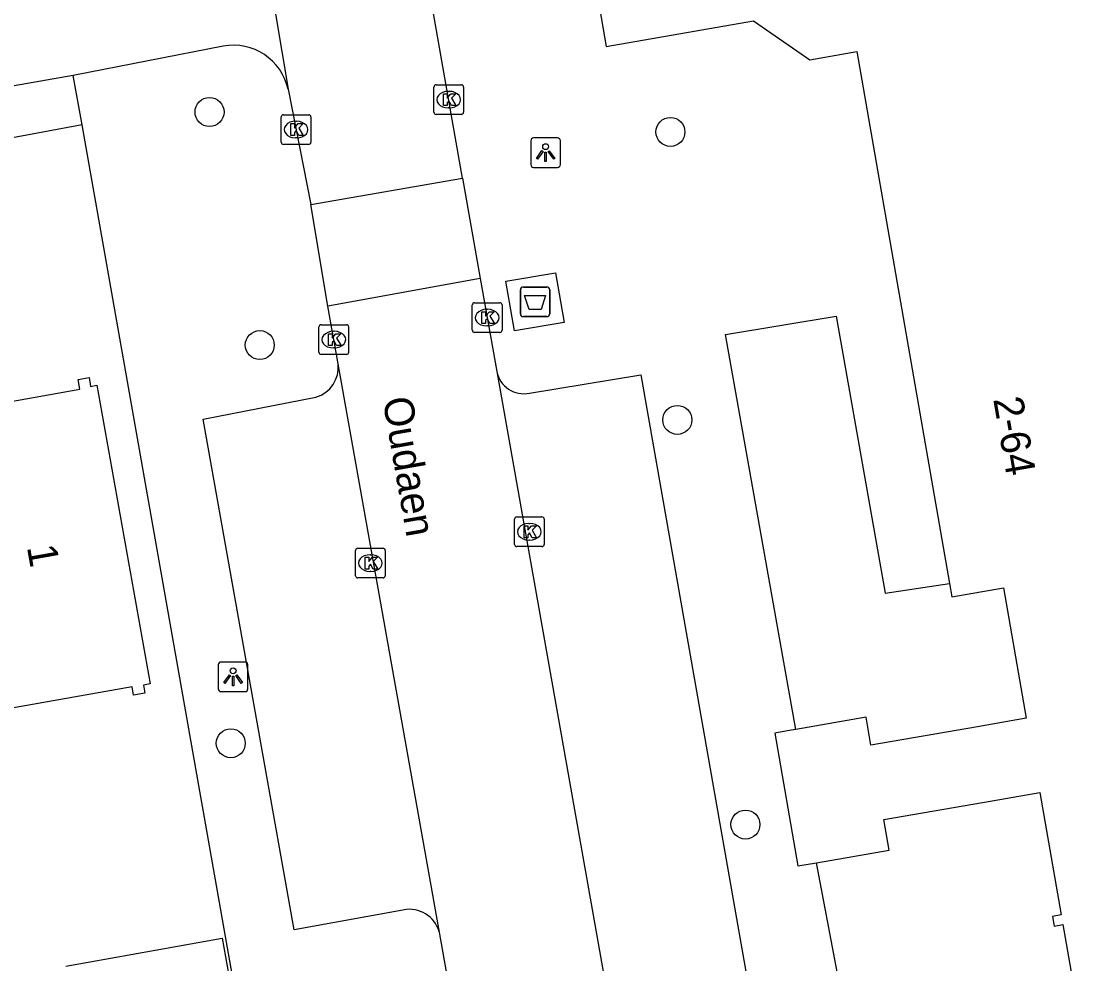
# Model space of a CAD drawing. Extents: x 157793 to 159380, y 380882 to 382313.
# Drawn here: x 158437.69 to 158473.54, y 381308.82 to 381340.6 of the extents above; entities that cross this region are included whole.
import ezdxf

# ---------------------------------------------------------------- set-up
doc = ezdxf.new("R2010")
doc.units = 0
for name, color, linetype in [('IMGEO_Afval_apart_plaats', 7, 'Continuous'), ('IMGEO_Boom', 7, 'Continuous'), ('IMGEO_Kolk', 7, 'Continuous'), ('IMGEO_Lichtpunt', 7, 'Continuous'), ('IMGEO_Openbare_ruimte_label', 7, 'Continuous'), ('IMGEO_Pand', 7, 'Continuous'), ('IMGEO_Pand_nummerreeks', 7, 'Continuous'), ('IMGEO_Rijbaan_lokaal_open', 7, 'Continuous'), ('IMGEO_Voetpad_gesloten', 7, 'Continuous'), ('IMGEO_Voetpad_open', 7, 'Continuous')]:
    doc.layers.add(name, color=color, linetype=linetype)

msp = doc.modelspace()

# ---------------------------------------------------------------- linework, layer by layer
at = {"layer": 'IMGEO_Afval_apart_plaats'}
for p, q in [((158454.519, 381330.742), (158454.519, 381331.542)), ((158454.519, 381331.542), (158454.519, 381330.742)), ((158454.619, 381331.642), (158455.409, 381331.642)), ((158455.409, 381331.642), (158454.619, 381331.642)), ((158455.509, 381331.542), (158455.509, 381330.742)), ((158455.509, 381330.742), (158455.509, 381331.542)), ((158455.409, 381330.642), (158454.619, 381330.642)), ((158454.619, 381330.642), (158455.409, 381330.642))]:
    msp.add_line(p, q, dxfattribs=at)
msp.add_lwpolyline([(158454.662, 381331.356), (158455.366, 381331.356), (158455.217, 381330.886), (158454.811, 381330.886), (158454.662, 381331.356)], dxfattribs=at)
for centre, start, end in [((158454.619, 381331.542), 90, 180), ((158454.619, 381331.542), 90, 180), ((158455.409, 381331.542), 0, 90), ((158455.409, 381331.542), 360, 90), ((158454.619, 381330.742), 180, 270), ((158454.619, 381330.742), 180, 270), ((158455.409, 381330.742), 270, 0), ((158455.409, 381330.742), 270, 0)]:
    msp.add_arc(centre, 0.1, start, end, dxfattribs=at)
at = {"layer": 'IMGEO_Boom'}
for centre in [(158444.039, 381337.544), (158459.577, 381336.872), (158445.733, 381329.684), (158459.809, 381327.16), (158444.755, 381316.254), (158462.106, 381313.512)]:
    msp.add_circle(centre, 0.489, dxfattribs=at)
at = {"layer": 'IMGEO_Kolk'}
for p, q in [((158451.602, 381337.535), (158451.602, 381338.387)), ((158451.677, 381338.461), (158452.529, 381338.461)), ((158452.09, 381338.241), (158452.115, 381338.241)), ((158452.603, 381338.387), (158452.603, 381337.535)), ((158452.113, 381337.681), (158452.088, 381337.681)), ((158446.455, 381336.527), (158446.455, 381337.379)), ((158446.53, 381337.453), (158447.382, 381337.453)), ((158446.943, 381337.233), (158446.968, 381337.233)), ((158447.456, 381337.379), (158447.456, 381336.527)), ((158452.529, 381337.461), (158451.677, 381337.461)), ((158447.382, 381336.453), (158446.53, 381336.453)), ((158446.966, 381336.673), (158446.941, 381336.673)), ((158452.898, 381330.184), (158452.898, 381331.036)), ((158452.973, 381331.11), (158453.825, 381331.11)), ((158453.899, 381331.036), (158453.899, 381330.184)), ((158453.386, 381330.89), (158453.411, 381330.89)), ((158447.803, 381330.368), (158448.655, 381330.368)), ((158453.409, 381330.33), (158453.384, 381330.33)), ((158447.728, 381329.442), (158447.728, 381330.294)), ((158448.216, 381330.148), (158448.241, 381330.148)), ((158448.729, 381330.294), (158448.729, 381329.442)), ((158453.825, 381330.11), (158452.973, 381330.11)), ((158448.655, 381329.368), (158447.803, 381329.368)), ((158448.239, 381329.588), (158448.214, 381329.588)), ((158454.395, 381323.888), (158455.247, 381323.888)), ((158454.32, 381322.962), (158454.32, 381323.814)), ((158454.808, 381323.668), (158454.833, 381323.668)), ((158455.321, 381323.814), (158455.321, 381322.962)), ((158449.037, 381322.83), (158449.889, 381322.83)), ((158455.247, 381322.888), (158454.395, 381322.888)), ((158454.831, 381323.108), (158454.806, 381323.108)), ((158448.962, 381321.904), (158448.962, 381322.756)), ((158449.45, 381322.61), (158449.475, 381322.61)), ((158449.963, 381322.756), (158449.963, 381321.904)), ((158449.889, 381321.83), (158449.037, 381321.83)), ((158449.473, 381322.05), (158449.448, 381322.05))]:
    msp.add_line(p, q, dxfattribs=at)
for points in [[(158451.602, 381337.535), (158451.602, 381338.387)], [(158451.677, 381338.461), (158452.529, 381338.461)], [(158452.603, 381338.387), (158452.603, 381337.535)], [(158451.923, 381338.161), (158452.046, 381338.161), (158452.046, 381338.01), (158452.176, 381338.161), (158452.34, 381338.161), (158452.194, 381338.01), (158452.347, 381337.761), (158452.195, 381337.761), (158452.11, 381337.925), (158452.046, 381337.858), (158452.046, 381337.761), (158451.923, 381337.761), (158451.923, 381338.161)], [(158446.455, 381336.527), (158446.455, 381337.379)], [(158446.53, 381337.453), (158447.382, 381337.453)], [(158446.776, 381337.153), (158446.899, 381337.153), (158446.899, 381337.002), (158447.029, 381337.153), (158447.193, 381337.153), (158447.047, 381337.002), (158447.2, 381336.753), (158447.048, 381336.753), (158446.963, 381336.917), (158446.899, 381336.85), (158446.899, 381336.753), (158446.776, 381336.753), (158446.776, 381337.153)], [(158447.456, 381337.379), (158447.456, 381336.527)], [(158452.529, 381337.461), (158451.677, 381337.461)], [(158447.382, 381336.453), (158446.53, 381336.453)], [(158452.898, 381330.184), (158452.898, 381331.036)], [(158452.973, 381331.11), (158453.825, 381331.11)], [(158453.899, 381331.036), (158453.899, 381330.184)], [(158453.219, 381330.81), (158453.342, 381330.81), (158453.342, 381330.659), (158453.472, 381330.81), (158453.636, 381330.81), (158453.49, 381330.659), (158453.643, 381330.41), (158453.491, 381330.41), (158453.406, 381330.574), (158453.342, 381330.507), (158453.342, 381330.41), (158453.219, 381330.41), (158453.219, 381330.81)], [(158447.803, 381330.368), (158448.655, 381330.368)], [(158447.728, 381329.442), (158447.728, 381330.294)], [(158448.049, 381330.068), (158448.172, 381330.068), (158448.172, 381329.917), (158448.302, 381330.068), (158448.466, 381330.068), (158448.32, 381329.917), (158448.473, 381329.668), (158448.321, 381329.668), (158448.236, 381329.832), (158448.172, 381329.765), (158448.172, 381329.668), (158448.049, 381329.668), (158448.049, 381330.068)], [(158448.729, 381330.294), (158448.729, 381329.442)], [(158453.825, 381330.11), (158452.973, 381330.11)], [(158448.655, 381329.368), (158447.803, 381329.368)], [(158454.395, 381323.888), (158455.247, 381323.888)], [(158454.32, 381322.962), (158454.32, 381323.814)], [(158454.641, 381323.588), (158454.764, 381323.588), (158454.764, 381323.437), (158454.894, 381323.588), (158455.058, 381323.588), (158454.912, 381323.437), (158455.065, 381323.188), (158454.913, 381323.188), (158454.828, 381323.352), (158454.764, 381323.285), (158454.764, 381323.188), (158454.641, 381323.188), (158454.641, 381323.588)], [(158455.321, 381323.814), (158455.321, 381322.962)], [(158449.037, 381322.83), (158449.889, 381322.83)], [(158455.247, 381322.888), (158454.395, 381322.888)], [(158448.962, 381321.904), (158448.962, 381322.756)], [(158449.283, 381322.53), (158449.406, 381322.53), (158449.406, 381322.379), (158449.536, 381322.53), (158449.7, 381322.53), (158449.554, 381322.379), (158449.707, 381322.13), (158449.555, 381322.13), (158449.47, 381322.294), (158449.406, 381322.227), (158449.406, 381322.13), (158449.283, 381322.13), (158449.283, 381322.53)], [(158449.963, 381322.756), (158449.963, 381321.904)], [(158449.889, 381321.83), (158449.037, 381321.83)]]:
    msp.add_lwpolyline(points, dxfattribs=at)
for centre, start, end in [((158451.679, 381338.385), 91.552, 178.448), ((158451.679, 381338.385), 91.552, 178.448), ((158452.527, 381338.385), 1.552, 88.448), ((158452.527, 381338.385), 1.552, 88.448), ((158451.679, 381337.537), 181.552, 268.448), ((158451.679, 381337.537), 181.552, 268.448), ((158452.527, 381337.537), 271.552, 358.448), ((158452.527, 381337.537), 271.552, 358.448), ((158446.532, 381337.377), 91.552, 178.448), ((158446.532, 381337.377), 91.552, 178.448), ((158447.38, 381337.377), 1.552, 88.448), ((158447.38, 381337.377), 1.552, 88.448), ((158446.532, 381336.529), 181.552, 268.448), ((158446.532, 381336.529), 181.552, 268.448), ((158447.38, 381336.529), 271.552, 358.448), ((158447.38, 381336.529), 271.552, 358.448), ((158452.975, 381331.034), 91.552, 178.448), ((158452.975, 381331.034), 91.552, 178.448), ((158453.823, 381331.034), 1.552, 88.448), ((158453.823, 381331.034), 1.552, 88.448), ((158447.805, 381330.292), 91.552, 178.448), ((158447.805, 381330.292), 91.552, 178.448), ((158448.653, 381330.292), 1.552, 88.448), ((158448.653, 381330.292), 1.552, 88.448), ((158452.975, 381330.186), 181.552, 268.448), ((158452.975, 381330.186), 181.552, 268.448), ((158453.823, 381330.186), 271.552, 358.448), ((158453.823, 381330.186), 271.552, 358.448), ((158447.805, 381329.444), 181.552, 268.448), ((158447.805, 381329.444), 181.552, 268.448), ((158448.653, 381329.444), 271.552, 358.448), ((158448.653, 381329.444), 271.552, 358.448), ((158454.397, 381323.812), 91.552, 178.448), ((158454.397, 381323.812), 91.552, 178.448), ((158455.245, 381323.812), 1.552, 88.448), ((158455.245, 381323.812), 1.552, 88.448), ((158449.039, 381322.754), 91.552, 178.448), ((158449.039, 381322.754), 91.552, 178.448), ((158449.887, 381322.754), 1.552, 88.448), ((158449.887, 381322.754), 1.552, 88.448), ((158454.397, 381322.964), 181.552, 268.448), ((158454.397, 381322.964), 181.552, 268.448), ((158455.245, 381322.964), 271.552, 358.448), ((158455.245, 381322.964), 271.552, 358.448), ((158449.039, 381321.906), 181.552, 268.448), ((158449.039, 381321.906), 181.552, 268.448), ((158449.887, 381321.906), 271.552, 358.448), ((158449.887, 381321.906), 271.552, 358.448)]:
    msp.add_arc(centre, 0.0765, start, end, dxfattribs=at)
for centre, major_axis, ratio, start_param, end_param in [((158452.089, 381337.961), (-0.387, 0.002), 0.722429, 4.712389, 7.853982), ((158452.114, 381337.961), (-0.39, 0.002), 0.717154, 1.570796, 4.712389), ((158446.942, 381336.953), (-0.387, 0.002), 0.722429, 4.712389, 7.853982), ((158446.967, 381336.953), (-0.39, 0.002), 0.717154, 1.570796, 4.712389), ((158453.385, 381330.61), (-0.387, 0.002), 0.722429, 4.712389, 7.853982), ((158453.41, 381330.61), (-0.39, 0.002), 0.717154, 1.570796, 4.712389), ((158448.215, 381329.868), (-0.387, 0.002), 0.722429, 4.712389, 7.853982), ((158448.24, 381329.868), (-0.39, 0.002), 0.717154, 1.570796, 4.712389), ((158454.807, 381323.388), (-0.387, 0.002), 0.722429, 4.712389, 7.853982), ((158454.832, 381323.388), (-0.39, 0.002), 0.717154, 1.570796, 4.712389), ((158449.449, 381322.33), (-0.387, 0.002), 0.722429, 4.712389, 7.853982), ((158449.474, 381322.33), (-0.39, 0.002), 0.717154, 1.570796, 4.712389)]:
    msp.add_ellipse(centre, major_axis=major_axis, ratio=ratio, start_param=start_param, end_param=end_param, dxfattribs=at)
at = {"layer": 'IMGEO_Lichtpunt'}
for p, q in [((158454.87, 381336.577), (158454.87, 381335.77)), ((158454.87, 381336.577), (158454.87, 381335.77)), ((158455.772, 381336.672), (158454.964, 381336.672)), ((158455.772, 381336.672), (158454.964, 381336.672)), ((158455.866, 381335.77), (158455.866, 381336.577)), ((158455.866, 381335.77), (158455.866, 381336.577)), ((158454.964, 381335.676), (158455.772, 381335.676)), ((158454.964, 381335.676), (158455.772, 381335.676)), ((158444.334, 381318.899), (158444.334, 381318.092)), ((158444.334, 381318.899), (158444.334, 381318.092)), ((158445.236, 381318.994), (158444.428, 381318.994)), ((158445.236, 381318.994), (158444.428, 381318.994)), ((158445.33, 381318.092), (158445.33, 381318.899)), ((158445.33, 381318.092), (158445.33, 381318.899)), ((158444.428, 381317.998), (158445.236, 381317.998)), ((158444.428, 381317.998), (158445.236, 381317.998))]:
    msp.add_line(p, q, dxfattribs=at)
for points in [[(158455.244, 381336.241), (158455.283, 381336.213), (158455.095, 381335.951), (158455.057, 381335.978), (158455.244, 381336.241)], [(158455.346, 381336.193), (158455.393, 381336.193), (158455.393, 381335.871), (158455.346, 381335.871), (158455.346, 381336.193)], [(158455.456, 381336.213), (158455.494, 381336.24), (158455.681, 381335.978), (158455.642, 381335.95), (158455.456, 381336.213)], [(158444.708, 381318.563), (158444.747, 381318.535), (158444.559, 381318.273), (158444.521, 381318.3), (158444.708, 381318.563)], [(158444.81, 381318.515), (158444.857, 381318.515), (158444.857, 381318.193), (158444.81, 381318.193), (158444.81, 381318.515)], [(158444.92, 381318.535), (158444.958, 381318.562), (158445.145, 381318.3), (158445.106, 381318.272), (158444.92, 381318.535)]]:
    msp.add_lwpolyline(points, dxfattribs=at)
for centre in [(158455.369, 381336.375), (158444.833, 381318.697)]:
    msp.add_circle(centre, 0.0994, dxfattribs=at)
for centre, start, end in [((158454.964, 381336.577), 90, 180), ((158454.964, 381336.577), 90, 180), ((158455.772, 381336.577), 0, 90), ((158455.772, 381336.577), 0, 90), ((158454.964, 381335.77), 180, 270), ((158454.964, 381335.77), 180, 270), ((158455.772, 381335.77), 270, 0), ((158455.772, 381335.77), 270, 360), ((158444.428, 381318.899), 90, 180), ((158444.428, 381318.899), 90, 180), ((158445.236, 381318.899), 0, 90), ((158445.236, 381318.899), 0, 90), ((158444.428, 381318.092), 180, 270), ((158444.428, 381318.092), 180, 270), ((158445.236, 381318.092), 270, 0), ((158445.236, 381318.092), 270, 360)]:
    msp.add_arc(centre, 0.0946, start, end, dxfattribs=at)
at = {"layer": 'IMGEO_Pand'}
for points in [[(158456.89, 381342.77), (158457.415, 381339.757), (158462.379, 381340.622), (158464.281, 381339.307), (158465.857, 381339.581), (158468.982, 381321.644)], [(158434.209, 381327.652), (158434.435, 381327.693), (158434.51, 381327.273), (158439.666, 381328.192), (158439.606, 381328.525), (158439.976, 381328.59), (158440.029, 381328.291), (158440.239, 381328.329), (158442.034, 381318.254), (158441.814, 381318.215), (158441.862, 381317.949), (158441.475, 381317.88), (158441.425, 381318.163), (158436.286, 381317.247), (158436.345, 381316.918), (158436.165, 381316.886)], [(158468.982, 381321.644), (158469.06, 381321.193), (158470.801, 381321.496), (158471.566, 381317.1), (158469.924, 381316.814), (158466.336, 381316.189), (158466.171, 381317.135), (158463.803, 381316.722)], [(158463.803, 381316.722), (158463.652, 381316.696), (158463.094, 381316.599), (158463.875, 381312.117), (158464.5, 381312.226)], [(158464.5, 381312.226), (158466.956, 381312.653), (158466.776, 381313.683), (158470.42, 381314.317), (158472.034, 381314.598), (158472.755, 381310.463), (158472.457, 381310.411), (158472.513, 381310.087), (158472.806, 381310.138), (158473.544, 381305.902), (158471.933, 381305.622), (158468.391, 381305.005), (158468.237, 381305.889), (158465.785, 381305.462)], [(158439.193, 381308.742), (158444.46, 381309.681), (158445.021, 381306.53)]]:
    msp.add_lwpolyline(points, dxfattribs=at)
at = {"layer": 'IMGEO_Rijbaan_lokaal_open'}
for points in [[(158452.57, 381335.311), (158451.692, 381340.294), (158450.847, 381345.084), (158450.524, 381346.918), (158449.648, 381351.886), (158449.222, 381354.283), (158448.428, 381358.713), (158447.508, 381363.857)], [(158445.233, 381347.012), (158446.688, 381338.314)], [(158444.501, 381339.766), (158439.445, 381338.78)], [(158439.445, 381338.78), (158416.206, 381334.702)], [(158446.688, 381338.314), (158447.454, 381334.427)], [(158447.454, 381334.427), (158452.57, 381335.311)], [(158452.57, 381335.311), (158453.166, 381331.927)], [(158448.032, 381331), (158447.454, 381334.427)], [(158453.166, 381331.927), (158448.032, 381331)], [(158453.166, 381331.927), (158453.725, 381328.788)], [(158448.371, 381329.05), (158448.032, 381331)], [(158451.804, 381309.815), (158448.371, 381329.05)], [(158453.725, 381328.788), (158458.855, 381299.797)], [(158452.439, 381306.208), (158451.804, 381309.815)]]:
    msp.add_lwpolyline(points, dxfattribs=at)
msp.add_arc((158444.838, 381337.9), 1.896, 12.6074, 100.2304, dxfattribs=at)
at = {"layer": 'IMGEO_Voetpad_gesloten'}
msp.add_lwpolyline([(158454.321, 381330.159), (158454.032, 381331.835), (158455.707, 381332.124), (158455.997, 381330.449), (158454.321, 381330.159)], dxfattribs=at)
at = {"layer": 'IMGEO_Voetpad_open'}
for points in [[(158439.742, 381337.106), (158439.445, 381338.78)], [(158439.742, 381337.106), (158429.317, 381335.171), (158429.407, 381334.667)], [(158445.137, 381306.551), (158439.742, 381337.106)], [(158463.803, 381316.722), (158461.435, 381330.041), (158465.166, 381330.661), (158466.811, 381321.311), (158468.982, 381321.644)], [(158454.821, 381328.062), (158458.58, 381328.685), (158463.363, 381301.46), (158459.585, 381300.826)], [(158450.677, 381310.653), (158446.888, 381309.961), (158443.825, 381327.188), (158447.626, 381327.929)], [(158465.785, 381305.462), (158464.5, 381312.226)]]:
    msp.add_lwpolyline(points, dxfattribs=at)
for centre, radius, start, end in [((158447.337, 381328.929), 1.041, 286.129, 6.6562), ((158454.63, 381328.963), 0.921, 190.9718, 281.9866), ((158450.771, 381309.602), 1.055, 11.6298, 95.1036)]:
    msp.add_arc(centre, radius, start, end, dxfattribs=at)

# ---------------------------------------------------------------- texts
at = {"layer": 'IMGEO_Openbare_ruimte_label'}
msp.add_text('Oudaen', height=1, rotation=279.9051, dxfattribs=at).set_placement((158449.87, 381327.855))
at = {"layer": 'IMGEO_Pand_nummerreeks'}
for s, rotation, p in [('2-64', 279.8833, (158470.456, 381327.863)), ('1', 280.102, (158437.879, 381322.875))]:
    msp.add_text(s, height=1, rotation=rotation, dxfattribs=at).set_placement(p)

doc.saveas('drawing.dxf')
